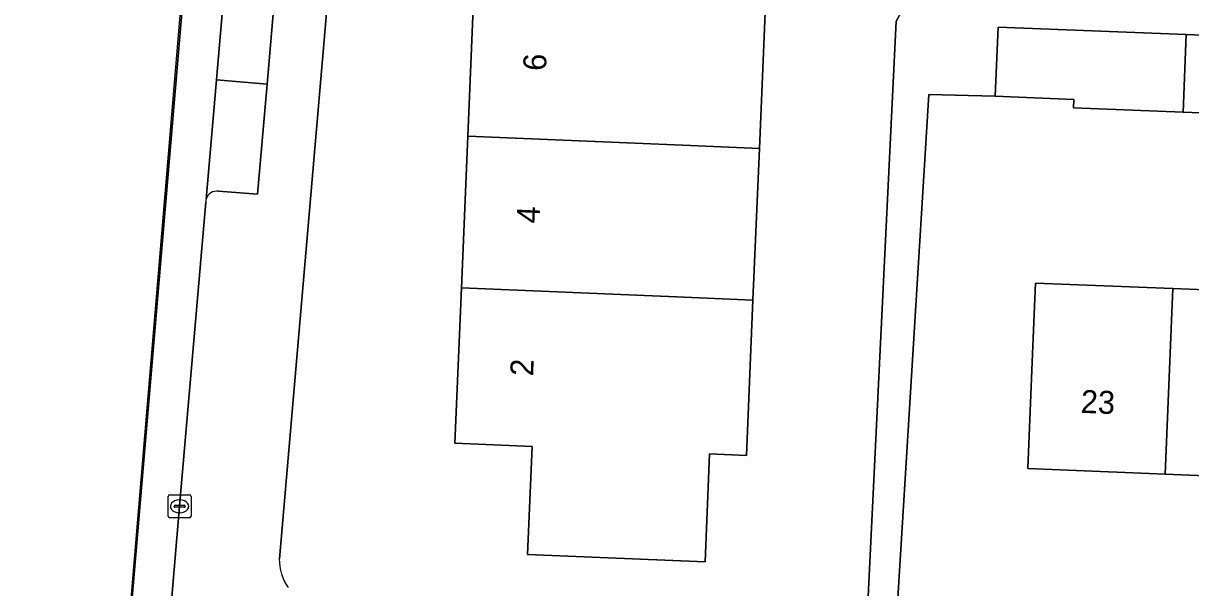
# Model space of a CAD drawing. Extents: x 161354 to 162026, y 386504 to 387460.
# Drawn here: x 161385.3 to 161436.1, y 386883.8 to 386908.4 of the extents above; entities that cross this region are included whole.
import ezdxf

# ---------------------------------------------------------------- set-up
doc = ezdxf.new("R2010")
doc.units = 0
for name, color, linetype in [('IMGEO_Erf', 7, 'Continuous'), ('IMGEO_Kolk', 7, 'Continuous'), ('IMGEO_Pand', 7, 'Continuous'), ('IMGEO_Pand_nummerreeks', 7, 'Continuous'), ('IMGEO_Parkeervlak_open', 7, 'Continuous'), ('IMGEO_Rijbaan_lokaal_gesloten', 7, 'Continuous'), ('IMGEO_Rijbaan_lokaal_open', 7, 'Continuous'), ('IMGEO_Voetpad_open', 7, 'Continuous')]:
    doc.layers.add(name, color=color, linetype=linetype)

msp = doc.modelspace()

# ---------------------------------------------------------------- linework, layer by layer
at = {"layer": 'IMGEO_Erf'}
for points in [[(161402.118, 386950.602), (161396.472, 386885.071)], [(161398.199, 386883.13), (161402.57, 386883.034), (161422.037, 386882.246), (161423.317, 386908.469), (161423.916, 386909.531), (161424.737, 386909.876), (161424.855, 386912.848), (161424.973, 386915.82), (161425.091, 386918.792)], [(161417.64, 386909.538), (161417.362, 386902.932), (161417.084, 386896.325), (161416.8, 386889.569), (161415.199, 386889.637), (161415.004, 386884.947), (161407.265, 386885.269), (161407.476, 386889.963), (161404.111, 386890.105), (161404.396, 386896.86), (161404.675, 386903.466), (161404.953, 386910.072)], [(161440.715, 386904.316), (161435.8, 386904.511), (161431.026, 386904.7), (161431.041, 386905.064), (161427.629, 386905.199), (161424.738, 386905.282), (161423.308, 386882.194)], [(161441.012, 386888.514), (161435.027, 386888.756), (161429.052, 386888.998), (161429.254, 386893.994), (161429.379, 386897.074), (161435.354, 386896.832), (161441.339, 386896.59)]]:
    msp.add_lwpolyline(points, dxfattribs=at)
msp.add_arc((161398.5, 386885.017), 2.029, 178.4743, 216.1555, dxfattribs=at)
at = {"layer": 'IMGEO_Kolk'}
for p, q in [((161391.63, 386886.934), (161391.63, 386887.786)), ((161391.705, 386887.86), (161392.557, 386887.86)), ((161391.932, 386887.403), (161392.33, 386887.403)), ((161392.118, 386887.64), (161392.143, 386887.64)), ((161392.631, 386887.786), (161392.631, 386886.934)), ((161391.889, 386887.354), (161391.889, 386887.366)), ((161392.327, 386887.317), (161391.929, 386887.317)), ((161392.141, 386887.08), (161392.116, 386887.08)), ((161392.373, 386887.366), (161392.373, 386887.354)), ((161392.557, 386886.86), (161391.705, 386886.86))]:
    msp.add_line(p, q, dxfattribs=at)
for points in [[(161391.63, 386886.934), (161391.63, 386887.786)], [(161391.705, 386887.86), (161392.557, 386887.86)], [(161392.631, 386887.786), (161392.631, 386886.934)], [(161392.557, 386886.86), (161391.705, 386886.86)]]:
    msp.add_lwpolyline(points, dxfattribs=at)
for centre, radius, start, end in [((161391.707, 386887.784), 0.0765, 91.552, 178.448), ((161391.707, 386887.784), 0.0765, 91.552, 178.448), ((161391.929, 386887.363), 0.0403, 85.8775, 175.7526), ((161392.334, 386887.365), 0.0386, 1.7309, 96.639), ((161392.555, 386887.784), 0.0765, 1.552, 88.448), ((161392.555, 386887.784), 0.0765, 1.552, 88.448), ((161391.707, 386886.936), 0.0765, 181.552, 268.448), ((161391.707, 386886.936), 0.0765, 181.552, 268.448), ((161391.926, 386887.353), 0.0366, 178.938, 274.7102), ((161392.33, 386887.36), 0.043, 264.8664, 352.4533), ((161392.555, 386886.936), 0.0765, 271.552, 358.448), ((161392.555, 386886.936), 0.0765, 271.552, 358.448)]:
    msp.add_arc(centre, radius, start, end, dxfattribs=at)
for centre, major_axis, ratio, start_param, end_param in [((161392.117, 386887.36), (-0.387, 0.002), 0.722429, 4.712389, 7.853982), ((161392.142, 386887.36), (-0.39, 0.002), 0.717154, 1.570796, 4.712389)]:
    msp.add_ellipse(centre, major_axis=major_axis, ratio=ratio, start_param=start_param, end_param=end_param, dxfattribs=at)
at = {"layer": 'IMGEO_Pand'}
for points in [[(161414.311, 386909.678), (161404.953, 386910.072), (161404.675, 386903.466), (161414.033, 386903.072), (161417.362, 386902.932), (161417.64, 386909.538)], [(161435.936, 386907.883), (161427.748, 386908.207), (161427.629, 386905.199), (161431.041, 386905.064), (161431.026, 386904.7), (161435.8, 386904.511)], [(161435.8, 386904.511), (161440.715, 386904.316), (161440.848, 386907.689), (161435.936, 386907.883)], [(161417.084, 386896.325), (161417.362, 386902.932), (161414.033, 386903.072), (161404.675, 386903.466), (161404.396, 386896.86), (161413.754, 386896.466)], [(161435.354, 386896.832), (161429.379, 386897.074), (161429.254, 386893.994), (161429.052, 386888.998), (161435.027, 386888.756)], [(161417.084, 386896.325), (161413.754, 386896.466), (161404.396, 386896.86), (161404.111, 386890.105), (161407.476, 386889.963), (161407.265, 386885.269), (161415.004, 386884.947), (161415.199, 386889.637), (161416.8, 386889.569)], [(161441.339, 386896.59), (161435.354, 386896.832), (161435.027, 386888.756), (161441.012, 386888.514)]]:
    msp.add_lwpolyline(points, close=True, dxfattribs=at)
at = {"layer": 'IMGEO_Parkeervlak_open'}
for points in [[(161395.938, 386905.726), (161393.743, 386905.917), (161393.289, 386900.719)], [(161393.823, 386901.064), (161395.517, 386900.935), (161395.938, 386905.726)]]:
    msp.add_lwpolyline(points, dxfattribs=at)
msp.add_arc((161393.739, 386900.608), 0.464, 79.6319, 166.0985, dxfattribs=at)
at = {"layer": 'IMGEO_Rijbaan_lokaal_gesloten'}
for points in [[(161407.469, 387085.902), (161407.502, 387088.315), (161407.694, 387090.665), (161407.844, 387092.692), (161407.62, 387092.708), (161403.029, 387038.37), (161389.859, 386881.623), (161385.332, 386827.741)], [(161406.674, 387079.565), (161402.616, 387030.052), (161394.233, 386932.401), (161389.344, 386874.852), (161388.763, 386863.237), (161388.746, 386863.053), (161388.119, 386839.423)], [(161388.119, 386839.423), (161388.746, 386863.053), (161388.763, 386863.237), (161389.344, 386874.852), (161394.233, 386932.401), (161402.616, 387030.052), (161406.674, 387079.565)], [(161393.289, 386900.719), (161393.743, 386905.917), (161394.434, 386914.054), (161394.863, 386919.073), (161395.562, 386927.216), (161395.968, 386932.108), (161396.726, 386940.898), (161397.098, 386945.3), (161397.56, 386950.381), (161398.813, 386965.051), (161399.546, 386973.261), (161399.972, 386978.208), (161400.667, 386986.316), (161401.089, 386991.236), (161401.793, 386999.383), (161402.199, 387004.388), (161402.917, 387012.858), (161403.316, 387017.566), (161403.709, 387022.054)], [(161389.919, 386836.924), (161389.96, 386841.92), (161390.188, 386851.816), (161390.456, 386862.885), (161390.584, 386865.228), (161390.834, 386871.554), (161391.006, 386873.978), (161391.553, 386880.481), (161392.131, 386887.36), (161393.276, 386900.594)]]:
    msp.add_lwpolyline(points, dxfattribs=at)
msp.add_arc((161393.714, 386900.612), 0.438, 165.8202, 182.305, dxfattribs=at)
at = {"layer": 'IMGEO_Rijbaan_lokaal_open'}
msp.add_lwpolyline([(161396.638, 386913.88), (161394.434, 386914.054), (161393.743, 386905.917), (161395.938, 386905.726)], close=True, dxfattribs=at)
at = {"layer": 'IMGEO_Voetpad_open'}
for points in [[(161406.704, 387031.106), (161405.921, 387021.886), (161405.516, 387017.383), (161405.133, 387012.676), (161404.391, 387004.207), (161403.992, 386999.21), (161403.265, 386991.063), (161402.872, 386986.156), (161402.159, 386978.009), (161401.738, 386973.087), (161401.052, 386964.949), (161399.743, 386950.199), (161399.306, 386945.132), (161398.926, 386940.724), (161398.169, 386931.948), (161397.759, 386927.033), (161397.063, 386918.895), (161396.638, 386913.88), (161395.938, 386905.726), (161395.517, 386900.935), (161393.823, 386901.064)], [(161396.472, 386885.071), (161402.118, 386950.602)], [(161436.696, 386909.288), (161430.74, 386909.638), (161425.744, 386909.836), (161424.737, 386909.876), (161423.916, 386909.531), (161423.317, 386908.469), (161422.037, 386882.246)], [(161423.308, 386882.194), (161424.738, 386905.282), (161427.629, 386905.199), (161427.748, 386908.207), (161435.936, 386907.883), (161440.848, 386907.689)], [(161393.276, 386900.594), (161392.131, 386887.36), (161391.553, 386880.481), (161391.006, 386873.978), (161390.834, 386871.554), (161390.584, 386865.228), (161390.456, 386862.885), (161390.188, 386851.816), (161389.96, 386841.92), (161392.357, 386841.864), (161392.218, 386836.939), (161393.397, 386836.946), (161393.408, 386837.221), (161393.698, 386856.855), (161393.744, 386859.202), (161394.85, 386877.871)]]:
    msp.add_lwpolyline(points, dxfattribs=at)
for centre, radius, start, end in [((161393.714, 386900.612), 0.438, 165.8202, 182.305), ((161393.739, 386900.608), 0.464, 79.6319, 166.0985), ((161398.5, 386885.017), 2.029, 178.4743, 216.1555)]:
    msp.add_arc(centre, radius, start, end, dxfattribs=at)

# ---------------------------------------------------------------- texts
at = {"layer": 'IMGEO_Pand_nummerreeks'}
for s, rotation, p in [('6', 87.5823, (161408.076, 386906.29)), ('4', 87.5842, (161407.797, 386899.651)), ('2', 87.5823, (161407.515, 386893.009)), ('23', 357.6838, (161431.333, 386891.428))]:
    msp.add_text(s, height=1, rotation=rotation, dxfattribs=at).set_placement(p)

doc.saveas('drawing.dxf')
